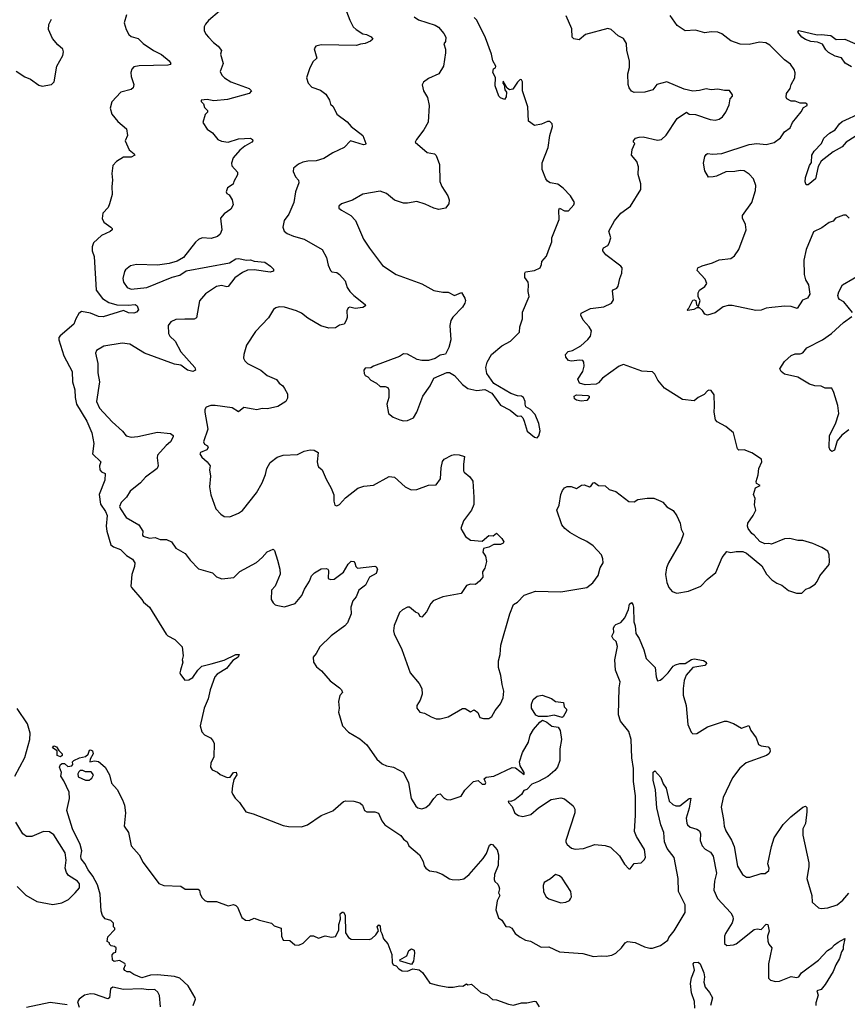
# Model space of a CAD drawing. Extents: x 2086813 to 2278017, y 548126 to 753336.
# Tile 421 of 461: x 2204403 to 2210724, y 711235 to 718749. Entities that reach past the tile are written whole.
import ezdxf

# ---------------------------------------------------------------- set-up
doc = ezdxf.new("R2010")
doc.units = 0

msp = doc.modelspace()

# ---------------------------------------------------------------- linework, layer by layer
at = {"layer": '0CON10XD'}
for points in [[(2205928.8, 718815), (2205845, 718743.8), (2205821.2, 718715), (2205811.2, 718695), (2205811.2, 718665), (2205826.7, 718635), (2205845, 718616.7), (2205883.3, 718575), (2205918.3, 718548.3), (2205943.3, 718515), (2205936.7, 718485), (2205956, 718415), (2205934.3, 718355), (2205946.9, 718325), (2205967.1, 718305), (2206015.9, 718275.9), (2206155, 718222.9), (2206173.8, 718205), (2206155, 718187.1), (2205990.9, 718139.1), (2205885, 718130.8), (2205835, 718141.2), (2205790, 718135), (2205790, 718125), (2205807, 718107), (2205815, 718080), (2205837.5, 718055), (2205837, 718043), (2205820, 718025), (2205802.5, 717965), (2205834.1, 717914.1), (2205875.9, 717885.9), (2205915.7, 717835.7), (2205945, 717822), (2205995, 717814.2), (2206075, 717840.6), (2206165, 717845.6), (2206181.2, 717835), (2206183.8, 717825), (2206175.5, 717814.5), (2206123.3, 717785), (2206085, 717753.8), (2206034, 717695), (2206021.2, 717655), (2206023.3, 717635), (2206066.7, 717585), (2206066.7, 717565), (2206037.5, 717515), (2206032.5, 717495), (2205990, 717465), (2205980, 717435), (2205985, 717422.5), (2206003, 717413), (2206026, 717375), (2206033.8, 717335), (2206015.7, 717304.3), (2205965, 717267.5), (2205936.7, 717235), (2205946.7, 717145), (2205935, 717112.5), (2205915, 717093.3), (2205865, 717078.8), (2205795.9, 717084.1), (2205768.8, 717071.2), (2205745, 717051.2), (2205653.8, 716935), (2205605, 716907.5), (2205545, 716888), (2205455, 716876), (2205295, 716881.4), (2205250.3, 716869.7), (2205210, 716840), (2205202.3, 716827.7), (2205192, 716775), (2205196.2, 716745), (2205224, 716705), (2205255, 716691.5), (2205374.6, 716705.4), (2205566.7, 716785), (2205625, 716799.4), (2205675, 716831.8), (2206005, 716894.6), (2206055, 716923.1), (2206075, 716927.5), (2206135, 716913.3), (2206165, 716915.6), (2206195, 716906.5), (2206275, 716899.1), (2206319.3, 716869.3), (2206340.8, 716845), (2206340.7, 716829.3), (2206315, 716821.5), (2206195, 716839.7), (2206143.4, 716836.6), (2206105, 716818.9), (2206045, 716778.6), (2205995, 716712.5), (2205985, 716710), (2205945, 716720.6), (2205906.6, 716713.4), (2205823, 716657), (2205776.9, 716603.1), (2205754, 716475), (2205735, 716464.4), (2205665, 716464.4), (2205595, 716461.4), (2205557.6, 716442.4), (2205537.5, 716415), (2205538.6, 716355), (2205548.6, 716335), (2205591.2, 716295), (2205634.1, 716214.1), (2205740, 716095), (2205745, 716073.3), (2205725, 716064), (2205685, 716074.5), (2205635, 716112.5), (2205585, 716120), (2205356.7, 716205), (2205245, 716272.9), (2205185, 716279.4), (2205045, 716257.5), (2204990, 716225), (2204980.8, 716205), (2205000, 716125), (2205000.4, 716055), (2205012.9, 715985), (2204990.8, 715835), (2205013.8, 715783.8), (2205110.2, 715680.2), (2205188, 715608), (2205215, 715572.5), (2205255, 715564.4), (2205305, 715567.3), (2205455, 715601.1), (2205555, 715592), (2205576, 715576), (2205576, 715565), (2205555, 715527.5), (2205521.3, 715498.7), (2205455.7, 715425), (2205453.1, 715405), (2205461.5, 715345), (2205453.1, 715325), (2205365, 715258.2), (2205325, 715213.5), (2205247.9, 715152.1), (2205219.2, 715105), (2205177.5, 715065), (2205165.8, 715035), (2205172.5, 715015), (2205215, 714950), (2205313.3, 714895), (2205342.5, 714845), (2205340, 714815), (2205345, 714807.5), (2205395, 714793.3), (2205438.3, 714798.3), (2205475, 714782), (2205498.8, 714781.2), (2205525, 714782), (2205562.5, 714765), (2205596.1, 714716.1), (2205665.7, 714675.7), (2205705, 714623.3), (2205769.3, 714559.3), (2205875, 714526.7), (2205905, 714497.5), (2205947, 714483), (2206038.3, 714491.7), (2206085, 714538), (2206212.3, 714607.7), (2206255, 714643.8), (2206293.2, 714686.8), (2206338, 714708), (2206348.6, 714698.6), (2206372.5, 714625), (2206390, 714555), (2206392.7, 714517.3), (2206354.2, 714425.8), (2206327.5, 714395), (2206323.3, 714325), (2206338.3, 714298.3), (2206354.3, 714284.3), (2206375, 714278.8), (2206425, 714268.8), (2206506.2, 714295), (2206558, 714355), (2206577.3, 714402.7), (2206615.9, 714464.1), (2206631.2, 714505), (2206655, 714527.5), (2206705, 714557.5), (2206745, 714560), (2206756.4, 714556.4), (2206762.5, 714545), (2206760, 714485), (2206777, 714477), (2206805, 714478.8), (2206877, 714533), (2206910.8, 714595), (2206935, 714615.8), (2206954, 714614), (2206963.3, 714605), (2206971.2, 714575), (2206984, 714564), (2207115, 714578), (2207125, 714573.8), (2207135.6, 714555.6), (2207125, 714522.9), (2207075, 714494.2), (2207045, 714434.3), (2206992.5, 714395), (2206973.8, 714345), (2206946.7, 714315), (2206931.2, 714265), (2206933.8, 714215), (2206906.7, 714145), (2206886.8, 714123.2), (2206782.6, 714047.4), (2206695, 713962), (2206668.6, 713911.4), (2206643.3, 713885), (2206647.5, 713845), (2206670.5, 713810.5), (2206709.3, 713779.3), (2206775, 713703.3), (2206845, 713650), (2206860, 713635), (2206867.5, 713615), (2206848.3, 713591.7), (2206836.7, 713545), (2206843.3, 713495), (2206836.7, 713465), (2206869.5, 713359.5), (2206915, 713312), (2207000.7, 713260.7), (2207055, 713215.8), (2207130.8, 713105), (2207170.7, 713070.7), (2207205, 713054), (2207257.5, 713045), (2207333.9, 713003.9), (2207371.4, 712925), (2207391.9, 712805), (2207428.3, 712748.3), (2207443.3, 712735), (2207475, 712727.5), (2207505, 712736), (2207536.5, 712763.5), (2207565, 712806.7), (2207595, 712836.7), (2207615, 712840), (2207645, 712808), (2207665, 712798), (2207690, 712795), (2207775, 712822.5), (2207801.8, 712868.2), (2207868.8, 712935), (2207905, 712942), (2207934.7, 712914.7)], [(2206886.7, 718845), (2206924, 718745), (2206951.2, 718695), (2206973.4, 718673.4), (2207025, 718641.4), (2207052.5, 718635), (2207087.2, 718617.2), (2207100.7, 718599.3), (2207083.3, 718585), (2207042.6, 718567.4), (2207005, 718563.6), (2206975, 718552.5), (2206705, 718556), (2206663.9, 718546.1), (2206653, 718527), (2206673.3, 718455), (2206643.2, 718426.8), (2206616.2, 718375), (2206592.5, 718305), (2206607.5, 718265), (2206635, 718234.2), (2206700.7, 718210.7), (2206741.7, 718181.7), (2206770, 718135), (2206777.5, 718105), (2206796.1, 718086.1), (2206825, 718027.5), (2206905, 717968.8), (2206935, 717933.3), (2207022.9, 717865), (2207046.2, 717805), (2207043.3, 717796.7), (2207030, 717795), (2206930, 717825), (2206880, 717775), (2206795, 717734), (2206725, 717689.4), (2206667.3, 717672.7), (2206605, 717670.6), (2206565, 717661.4), (2206533.4, 717646.6), (2206493.8, 717615), (2206490.5, 717590.5), (2206509.3, 717549.3), (2206533.6, 717523.6), (2206536.2, 717505), (2206510, 717435), (2206496.7, 717355), (2206458.8, 717265), (2206424.1, 717215.9), (2206413.8, 717165), (2206423.8, 717135), (2206445, 717118), (2206495, 717097.1), (2206576.2, 717075), (2206714.4, 716994.4), (2206747.1, 716935), (2206760, 716875), (2206775.9, 716835.9), (2206786.1, 716826.1), (2206825, 716818.8), (2206845, 716804), (2206888.6, 716755), (2206904.2, 716705), (2206925, 716676), (2206955, 716644), (2207041.2, 716575), (2207043.3, 716565), (2207025, 716552.9), (2206965.8, 716545.8), (2206925, 716556.2), (2206910.7, 716549.3), (2206901.7, 716528.3), (2206903.9, 716476.1), (2206897.7, 716452.3), (2206880, 716425), (2206845, 716417.5), (2206815, 716397.5), (2206765, 716393.8), (2206703.2, 716413.2), (2206605, 716471.4), (2206555, 716508.6), (2206516.4, 716526.4), (2206425, 716554.2), (2206385, 716558.6), (2206358.8, 716551.2), (2206341.7, 716538.3), (2206302.5, 716475), (2206205, 716369.2), (2206136.2, 716265), (2206113.8, 716195), (2206112.5, 716165), (2206122.5, 716145), (2206142.5, 716125), (2206245.7, 716075.7), (2206294.3, 716034.3), (2206364.2, 716004.2), (2206384.4, 715974.4), (2206413.8, 715955), (2206426, 715935), (2206447.5, 715895), (2206449.3, 715860.7), (2206436.7, 715835), (2206375, 715796.2), (2206295, 715780), (2206255, 715782.5), (2206215, 715772.9), (2206185, 715778), (2206115, 715789.2), (2206075, 715756.2), (2206025, 715786), (2205895, 715805.8), (2205864.1, 715805.9), (2205828.3, 715791.7), (2205816.7, 715775), (2205816.2, 715755), (2205840.8, 715625), (2205806.8, 715526.8), (2205815, 715509.2), (2205836.8, 715496.8), (2205843.8, 715485), (2205832.4, 715467.6), (2205783.3, 715445), (2205778.8, 715435), (2205795, 715410), (2205835.9, 715375.9), (2205857.5, 715345), (2205852.5, 715315), (2205860, 715265), (2205852, 715185), (2205864, 715124), (2205902, 715015), (2205938.8, 714975), (2205965, 714958.6), (2206007.5, 714955), (2206075, 714982.5), (2206105, 715004), (2206210.7, 715139.3), (2206255.8, 715215), (2206281.2, 715278.8), (2206290, 715325), (2206315, 715370), (2206368.3, 715411.7), (2206415, 715426), (2206525, 715431.2), (2206575, 715456.2), (2206622.6, 715467.4), (2206652.9, 715462.9), (2206683.8, 715445), (2206674.2, 715375), (2206679.5, 715349.5), (2206686.1, 715336.1), (2206714.1, 715314.1), (2206743.2, 715243.2), (2206781.2, 715175), (2206803, 715123), (2206802.5, 715075), (2206810, 715045), (2206825, 715040), (2206845, 715050), (2206890.5, 715099.5), (2206985, 715174.3), (2207030.3, 715189.7), (2207105, 715197.5), (2207225, 715263.3), (2207265, 715258.8), (2207347.5, 715185), (2207391.7, 715161.7), (2207435, 715162.5), (2207525, 715198), (2207585, 715200), (2207616, 715245), (2207622, 715328), (2207633, 715377), (2207643.8, 715395), (2207702.5, 715425), (2207725, 715430.8), (2207759.5, 715429.5), (2207800, 715415), (2207792, 715358), (2207792.5, 715305), (2207796.7, 715295), (2207840.9, 715260.9), (2207865, 715226.7), (2207872.5, 715105), (2207870.8, 715049.2), (2207854, 715005), (2207793.8, 714925), (2207771.2, 714865), (2207806.7, 714805), (2207845, 714777.5), (2207935, 714770), (2207985, 714813.3), (2208019.3, 714810.7), (2208045, 714830), (2208085, 714790), (2208100, 714765), (2208095, 714754.2), (2208075, 714742.9), (2208025, 714743.8), (2207985, 714723.8), (2207945, 714712.5), (2207940, 714685), (2207960, 714655), (2207968, 714615), (2207955.6, 714564.4), (2207938.8, 714535), (2207940, 714495), (2207915, 714463.3), (2207885, 714440), (2207845, 714442.5), (2207815, 714430.6), (2207775, 714369.2), (2207635, 714345.7), (2207561.2, 714315), (2207543.8, 714295), (2207510.7, 714229.3), (2207475, 714190), (2207462.5, 714195), (2207448.3, 714218.3), (2207425, 714228.8), (2207380, 714265), (2207365, 714266.2), (2207325.8, 714244.2), (2207303.8, 714225), (2207262.9, 714125), (2207257.1, 714085), (2207261.9, 714061.9), (2207322.1, 713942.1), (2207384.3, 713765), (2207453.3, 713683.3), (2207474.4, 713645), (2207476.9, 713603.1), (2207461.2, 713555), (2207436.7, 713515), (2207437.5, 713495), (2207460, 713465), (2207495, 713457.5), (2207545, 713428.8), (2207585, 713414), (2207615, 713413.8), (2207675, 713430), (2207785, 713493.3), (2207805, 713492.5), (2207845, 713467.5), (2207875, 713482.5), (2207903, 713463), (2207917.5, 713425), (2207946.2, 713416.2), (2207985, 713416.2), (2208009.5, 713430.5), (2208033.9, 713476.1), (2208075, 713527.5), (2208096, 713575), (2208100, 713625), (2208087.1, 713675), (2208078.9, 713745), (2208059.4, 713805), (2208059.2, 713855), (2208073.8, 713905), (2208078, 713975), (2208145.9, 714214.1), (2208173.3, 714285), (2208205, 714303.8), (2208255, 714356.7), (2208341.7, 714388.3), (2208535, 714382), (2208734.2, 714415.8), (2208779.7, 714450.3), (2208821.7, 714508.3), (2208836.7, 714565), (2208859.2, 714605), (2208856.9, 714635), (2208845.7, 714665), (2208783.8, 714735), (2208735, 714767.5), (2208675, 714794), (2208605, 714836), (2208566.7, 714865), (2208544.3, 714894.3), (2208505.8, 715005), (2208522.5, 715045), (2208536, 715125), (2208548, 715155), (2208565, 715176.7), (2208585, 715186.7), (2208615, 715186.7), (2208655, 715172.5), (2208695, 715196.7), (2208715, 715200), (2208755, 715184), (2208768.3, 715191.7), (2208782.5, 715215), (2208793.8, 715216.2), (2208825, 715194), (2208875, 715192), (2208905, 715164.2), (2208955, 715149.4), (2209055, 715071.2), (2209095, 715070), (2209125, 715086.2), (2209195, 715098.6), (2209247.6, 715097.6), (2209300, 715075), (2209315, 715066.2), (2209345, 715030.8), (2209393.2, 715003.2), (2209422.2, 714962.2), (2209446.9, 714906.9), (2209455, 714860), (2209474.2, 714825), (2209453.4, 714766.6), (2209359.2, 714605), (2209344.2, 714565), (2209336, 714515), (2209346.2, 714455), (2209361.2, 714415), (2209385.9, 714385.9), (2209422.3, 714372.3), (2209512.4, 714387.6), (2209606, 714425), (2209654.3, 714475.7), (2209720.5, 714529.5), (2209767.5, 714645), (2209805, 714690), (2209835, 714682.5), (2209875, 714690), (2209925, 714690), (2209955, 714677.5), (2210071.7, 714581.7), (2210106.4, 714516.4), (2210147.5, 714475), (2210185, 714450), (2210223.6, 714433.6), (2210275, 714392.5), (2210335, 714373.3), (2210377, 714373), (2210407, 714403), (2210436.1, 714413.9), (2210477.7, 714442.3), (2210495, 714462.5), (2210513.8, 714505), (2210585, 714592.5), (2210588.8, 714615), (2210586.1, 714666.1), (2210575, 714692.5), (2210530.7, 714720.7), (2210461.7, 714751.7), (2210385, 714773.3), (2210345, 714773.8), (2210285, 714788.8), (2210245, 714786.7), (2210145, 714746.7), (2210125, 714752.5), (2210095, 714750), (2210055, 714767.5), (2210013.3, 714815), (2209995, 714826.7), (2209966.2, 714865), (2209960.8, 714885), (2209964, 714906), (2210005.8, 714964.2), (2210026.2, 715005), (2210016.1, 715046.1), (2210021.2, 715095), (2210008.8, 715125), (2210022.7, 715177.3), (2210057.5, 715195), (2210030.7, 715210.7), (2210026.7, 715225), (2210044.2, 715275), (2210048.8, 715325), (2210071.2, 715375), (2210068.8, 715395), (2209995, 715443.8), (2209935.5, 715465.5), (2209895, 715464.2), (2209884.4, 715474.4), (2209854, 715595), (2209796.2, 715645), (2209730.3, 715680.3), (2209717.5, 715695), (2209706.7, 715755), (2209710.8, 715800.8)], [(2204375, 718355.6), (2204442.6, 718312.6), (2204486.2, 718295), (2204548.3, 718248.3), (2204575, 718242.9), (2204645.6, 718254.4), (2204665.5, 718274.5), (2204686.4, 718393.6), (2204732.5, 718475), (2204738, 718505), (2204732, 718525), (2204695, 718556), (2204652.5, 718605), (2204622.9, 718675), (2204625, 718712.5), (2204645, 718753.3)], [(2205217.7, 718785), (2205201.1, 718725), (2205215, 718673.8), (2205237.5, 718635), (2205255, 718621.9), (2205308.8, 718605), (2205346.5, 718566.5), (2205425, 718513.3), (2205485, 718482.2), (2205543.8, 718435), (2205556.4, 718413.6), (2205553.3, 718406.7), (2205535, 718400.8), (2205315, 718398.2), (2205275, 718388.2), (2205258.7, 718371.3), (2205252.2, 718345), (2205254.7, 718315), (2205274.3, 718255.7), (2205270.9, 718229.1), (2205253.8, 718216.2), (2205175, 718197.1), (2205107.4, 718122.6), (2205094.3, 718075), (2205107.5, 718027.5), (2205152.4, 717972.4), (2205220, 717915), (2205226.7, 717865), (2205207.5, 717825), (2205238.8, 717755), (2205277.5, 717725), (2205282.5, 717715), (2205255, 717700), (2205195, 717700.8), (2205142.1, 717667.9), (2205114.4, 717635.6), (2205106.2, 717575), (2205112, 717525), (2205106.2, 717475), (2205110, 717415), (2205088, 717345), (2205078, 717315), (2205037, 717273), (2205031.7, 717231.7), (2205044.6, 717204.6), (2205100, 717165), (2205110, 717155), (2205110, 717145), (2205095, 717132), (2205028.9, 717101.1), (2204967.1, 717045), (2204956.9, 717015), (2204955.6, 716985), (2204971.5, 716941.5), (2204986.8, 716685), (2205035, 716620.9), (2205085, 716590.4), (2205145, 716573.8), (2205230.6, 716570.6), (2205285.8, 716575.8), (2205301.4, 716565), (2205310, 716535), (2205295, 716516), (2205275, 716508.6), (2205235, 716512.7), (2205195, 716528.6), (2205040.9, 716480.9), (2205005, 716484.6), (2204945, 716508.6), (2204875, 716521.4), (2204855, 716508), (2204831.5, 716465), (2204817.5, 716425), (2204712.4, 716337.6), (2204703.1, 716325), (2204702.2, 716305), (2204738.9, 716185), (2204803.1, 716063.1), (2204805.4, 715985), (2204824.4, 715925), (2204825.6, 715865), (2204836.4, 715815), (2204915, 715684), (2204954.3, 715595), (2204970, 715515), (2204958, 715435), (2205023.8, 715375), (2205012.9, 715345), (2205014, 715315), (2205028.3, 715298.3), (2205056.2, 715285), (2205052.9, 715235), (2205010.5, 715125), (2205021.3, 715051.3), (2205058.4, 714995), (2205070, 714965), (2205064.1, 714885), (2205068.2, 714845), (2205100.4, 714740.4), (2205118.8, 714725), (2205174.2, 714705), (2205220, 714660), (2205265, 714632.5), (2205281.4, 714605), (2205279.4, 714575), (2205258.6, 714515), (2205252.5, 714425), (2205256.7, 714415), (2205336.7, 714325), (2205347.5, 714305), (2205393.3, 714265), (2205520.7, 714060.7), (2205535, 714046), (2205588.8, 714018.8), (2205645, 713962.5), (2205652.5, 713895), (2205643.3, 713865), (2205650, 713845), (2205630, 713785), (2205626.2, 713765), (2205630.8, 713750.8), (2205665, 713707.5), (2205695, 713712), (2205725, 713729.2), (2205764.7, 713785.3), (2205795, 713814.4), (2205866.1, 713833.9), (2205965, 713860.9), (2206055, 713905.7), (2206080, 713905), (2206072, 713885), (2206032.1, 713857.9), (2205982.8, 713797.2), (2205911.2, 713755), (2205892.9, 713735), (2205856.9, 713635), (2205842.9, 713565), (2205813.1, 713495), (2205781.2, 713361.2), (2205793.8, 713313.8), (2205815, 713292.5), (2205859.3, 713269.3), (2205878.3, 713248.3), (2205887.5, 713225), (2205886.1, 713123.9), (2205862.5, 713075), (2205860, 713045), (2205873.9, 713023.9), (2205915, 713007.5), (2205935, 712987.5), (2205987, 712967), (2206010.7, 712969.3), (2206035, 713003.3), (2206056.4, 713006.4), (2206062, 712985), (2206039.2, 712950.8), (2206027.9, 712902.1), (2206024.4, 712855), (2206030, 712835), (2206048, 712808), (2206082.5, 712775), (2206130, 712705), (2206185, 712688), (2206415, 712598.5), (2206455, 712591.5), (2206555, 712589.1), (2206602, 712605), (2206704.7, 712675.3), (2206795, 712711.4), (2206875, 712782), (2206895, 712788), (2206955, 712784), (2207001.7, 712771.7), (2207022.5, 712755), (2207037.5, 712715), (2207054.1, 712704.1), (2207115, 712703.8), (2207142.5, 712692.5), (2207169.2, 712635), (2207191.2, 712605), (2207314.2, 712524.2), (2207333.3, 712495), (2207361.2, 712475), (2207375, 712443.3), (2207455.5, 712375.5), (2207485.6, 712325.6), (2207492.7, 712292.7), (2207504.1, 712274.1), (2207534.2, 712254.2), (2207585, 712245.8), (2207629.1, 712229.1), (2207686.2, 712193.8), (2207705, 712187.5), (2207755, 712185.6), (2207796.4, 712193.6), (2207835, 712226.2), (2207942.2, 712347.8), (2207967.1, 712385), (2207990, 712450), (2208005, 712456.7), (2208015, 712453.8), (2208049.5, 712415), (2208060, 712375), (2208058.1, 712295), (2208030, 712225), (2208026.4, 712186.4), (2208031.7, 712171.7), (2208055, 712152.5), (2208063.8, 712135), (2208066.7, 712115), (2208060, 712085), (2208070, 712065), (2208048.8, 712025), (2208038.8, 711955), (2208060, 711895), (2208085, 711877.5), (2208115, 711827.5), (2208145, 711826.2), (2208162.5, 711815), (2208186.7, 711775), (2208225, 711746.7), (2208265, 711723.8), (2208305, 711718), (2208385, 711670), (2208445, 711674.2), (2208525, 711636), (2208703.6, 711623.6), (2208785, 711600), (2208844, 711606), (2208883, 711603)], [(2207415, 718771.2), (2207448.8, 718748.8), (2207575, 718707.5), (2207603, 718693), (2207643.3, 718645), (2207656.7, 718615), (2207656.4, 718583.6), (2207642.5, 718565), (2207654, 718525), (2207654.3, 718495), (2207638.8, 718395), (2207603.9, 718336.1), (2207525, 718300), (2207487, 718273), (2207477, 718253), (2207486.2, 718205), (2207518.8, 718155), (2207530, 718095), (2207523, 717967), (2207490.7, 717909.3), (2207432.5, 717835), (2207423.8, 717813.8), (2207515, 717736.7), (2207570, 717725), (2207583.6, 717713.6), (2207608.8, 717645), (2207611.2, 717515), (2207626, 717475), (2207674.2, 717405), (2207684, 717375), (2207681.2, 717345), (2207655, 717311.2), (2207605, 717301.2), (2207565, 717310.8), (2207500.9, 717340.9), (2207435, 717362.5), (2207365, 717348.1), (2207335, 717348.6), (2207265, 717372.9), (2207205, 717422.5), (2207155, 717441.2), (2207023.6, 717416.4), (2206945, 717372.5), (2206860, 717345), (2206840, 717325), (2206841.7, 717311.7), (2206860, 717295), (2206932.5, 717255), (2206967.3, 717217.3), (2207029.2, 717075), (2207075.6, 717005.6), (2207175, 716873.8), (2207277.5, 716805), (2207475, 716733.3), (2207565, 716681.2), (2207635, 716669.4), (2207675, 716669.2), (2207725, 716644.3), (2207777.7, 716667.7), (2207803.8, 716625), (2207807.5, 716605), (2207804, 716585), (2207785.7, 716555), (2207710.7, 716479.3), (2207695.6, 716454.4), (2207687.5, 716415), (2207696.2, 716305), (2207681.7, 716248.3), (2207655, 716196.7), (2207615, 716188), (2207575.8, 716164.2), (2207525, 716148), (2207475, 716147.5), (2207440, 716155), (2207365, 716196.9), (2207335, 716200), (2207305, 716180), (2207105, 716104), (2207085, 716092.5), (2207040.7, 716089.3), (2207032.5, 716075), (2207035, 716050), (2207042.5, 716035), (2207063, 716023), (2207085, 715997.5), (2207127.5, 715975), (2207155, 715950), (2207195, 715950), (2207215, 715942.5), (2207223.6, 715923.6), (2207223, 715867), (2207206.7, 715815), (2207218.8, 715745), (2207255.8, 715715.8), (2207307.5, 715695), (2207335, 715688), (2207365, 715690), (2207409.7, 715710.3), (2207435.8, 715755), (2207483.3, 715876.7), (2207538, 715955), (2207565, 716013.3), (2207665, 716056.2), (2207685, 716056.7), (2207725, 716032.5), (2207784.5, 715964.5), (2207825, 715934), (2207895, 715919.2), (2207955, 715926), (2208008.1, 715898.1), (2208076.3, 715806.3), (2208148.8, 715768.8), (2208205, 715723.3), (2208230, 715725), (2208245, 715710), (2208256.2, 715685), (2208279.5, 715609.5), (2208335, 715562.5), (2208355, 715557.5)], [(2208355, 715557.5), (2208367.7, 715572.3), (2208377.3, 715612.7), (2208367.3, 715667.3), (2208340, 715735), (2208305, 715773.3), (2208270, 715795), (2208262.5, 715815), (2208263.3, 715835), (2208250, 715865), (2208235.8, 715875.8), (2208205, 715879.2), (2208155, 715897.5), (2208023.2, 715973.2), (2207969.7, 716049.7), (2207962.5, 716095), (2207972.5, 716135), (2208006.4, 716193.6), (2208085, 716260), (2208152.5, 716295), (2208220, 716365), (2208222.5, 716405), (2208243.3, 716465), (2208243.9, 716516.1), (2208293.6, 716636.4), (2208286.7, 716675), (2208290, 716725), (2208286, 716745), (2208261.7, 716781.7), (2208261.2, 716815), (2208266.2, 716823.8), (2208335, 716834.2), (2208377.5, 716855), (2208389.3, 716880.7), (2208390, 716905), (2208426.7, 716945), (2208441.7, 716988.3), (2208466.7, 717055), (2208467.5, 717085), (2208524.4, 717225), (2208520, 717295), (2208525, 717310), (2208565, 717290), (2208595, 717291.2), (2208636.2, 717335), (2208641.2, 717355), (2208610, 717405), (2208555, 717464), (2208512.5, 717495), (2208455, 717504), (2208435, 717515.6), (2208420.4, 717535), (2208394.6, 717605), (2208393.4, 717656.6), (2208440, 717775), (2208452.9, 717865), (2208472.5, 717935), (2208470, 717955), (2208451.7, 717971.7), (2208435, 717972.5), (2208388.8, 717951.2), (2208335, 717941.2), (2208288.8, 717975), (2208282.9, 718085), (2208243.3, 718205), (2208242.5, 718275), (2208235, 718290), (2208225, 718292.5), (2208205, 718272.5), (2208170, 718220), (2208143.3, 718213.3), (2208126.2, 718226.2), (2208095, 718280), (2208093.3, 718265), (2208102.5, 718252.5), (2208107.5, 718215), (2208120, 718195), (2208119.3, 718160.7), (2208105, 718140), (2208075, 718152.5), (2208063.3, 718165), (2208033.8, 718245), (2208037, 718307), (2208017.5, 718345), (2208022.5, 718375), (2208038.3, 718381.7), (2208040, 718395), (2208016.7, 718435), (2208005.8, 718485), (2207961.5, 718611.5), (2207894, 718745), (2207875, 718766.7)], [(2209710.8, 715800.8), (2209706.2, 715885), (2209685, 715920), (2209667, 715923), (2209655, 715917.5), (2209630.5, 715889.5), (2209584.2, 715865.8), (2209555, 715840), (2209465, 715850), (2209327.9, 715937.9), (2209277.7, 715997.7), (2209253.1, 716043.1), (2209235, 716061.4), (2209155, 716065.8), (2209015, 716116.7), (2208982.5, 716105), (2208855, 716012.5), (2208822.6, 715977.4), (2208805, 715966.9), (2208722.2, 715962.2), (2208677.5, 715975), (2208666.7, 716005), (2208703.8, 716065), (2208713.3, 716105), (2208712.5, 716135), (2208705, 716147.5), (2208680.7, 716150.7), (2208615, 716144), (2208595, 716148), (2208574.6, 716174.6), (2208571.9, 716195), (2208593.1, 716216.9), (2208625, 716225.6), (2208688.8, 716261.2), (2208741.4, 716308.6), (2208762, 716335), (2208771.2, 716375), (2208752.5, 716405), (2208706.7, 716455), (2208690, 716495), (2208691.4, 716508.6), (2208762.5, 716545), (2208865, 716557.8), (2208923.8, 716585), (2208939.1, 716610.9), (2208930.8, 716679.2), (2208935, 716686.7), (2208965, 716700), (2208974.2, 716715.8), (2208986, 716775), (2209002, 716815), (2209003.8, 716855), (2208995, 716868.8), (2208878.8, 716955), (2208856.2, 716985), (2208856, 716995), (2208861.9, 717008.1), (2208894.4, 717025.6), (2208905.5, 717044.5), (2208918.6, 717085), (2208901.9, 717135), (2208945.6, 717215), (2208995, 717273.1), (2209068.6, 717325), (2209147, 717453), (2209147.4, 717497.4), (2209126.9, 717566.9), (2209129.1, 717625), (2209116.8, 717666.8), (2209076.7, 717715), (2209081.7, 717758.3), (2209100, 717805), (2209090, 717815), (2209090, 717825), (2209107.5, 717845), (2209135, 717853.8), (2209165, 717854), (2209275, 717829.4), (2209304.5, 717835.5), (2209341.3, 717868.7), (2209423.8, 717995), (2209495, 718042.5), (2209515, 718028.8), (2209565, 718026.2), (2209677.3, 717987.3), (2209715, 717982), (2209745, 717991.2), (2209771.2, 718008.8), (2209797, 718043), (2209820.5, 718099.5), (2209830, 718145), (2209847.5, 718165), (2209847.5, 718175), (2209825, 718210), (2209785, 718207.5), (2209735, 718219.2), (2209685, 718214), (2209645, 718222.5), (2209595, 718209.2), (2209545, 718204), (2209478.3, 718218.3), (2209345, 718274.3), (2209270, 718255), (2209237.5, 718215), (2209177.5, 718195), (2209095, 718192.9), (2209074.6, 718204.6), (2209059.1, 718229.1), (2209051.4, 718255), (2209048.2, 718335), (2209060.5, 718385), (2209061.1, 718435), (2209039.4, 718515), (2209038.3, 718568.3), (2209015, 718606), (2208975, 718625.8), (2208920, 718675), (2208895, 718681.4), (2208725, 718637.1), (2208675, 718596), (2208634.1, 718604.1), (2208623.8, 718615), (2208620.5, 718680.5), (2208577.7, 718777.7)], [(2210737.5, 717235), (2210715, 717256.2), (2210695, 717256.7), (2210635, 717233.3), (2210615, 717212.5), (2210585, 717201.2), (2210528.3, 717161.7), (2210465, 717130), (2210410, 716995), (2210391.2, 716915), (2210393.8, 716805), (2210403.8, 716765), (2210427.5, 716725), (2210437.5, 716655), (2210420, 716625), (2210382.3, 716607.7), (2210340, 716545), (2210295, 716560), (2210247, 716563), (2210147, 716553), (2210105, 716546.7), (2210065, 716532.5), (2210025, 716530), (2209845, 716568.8), (2209815, 716568), (2209775, 716557.1), (2209715, 716512), (2209655, 716493.3), (2209635, 716502.5), (2209619.3, 716529.3), (2209595, 716550), (2209575, 716550), (2209551.7, 716538.3), (2209505, 716530), (2209500, 716535), (2209512.5, 716547.5), (2209545, 716608), (2209555, 716611.2), (2209566.2, 716606.2), (2209573, 716573), (2209581.7, 716561.7), (2209587.5, 716562.5), (2209600, 716605), (2209584, 716634), (2209584.5, 716665.5), (2209596.2, 716685), (2209637, 716713), (2209650, 716735), (2209638.8, 716768.8), (2209576.7, 716835), (2209582, 716855), (2209615, 716871.5), (2209695, 716893.1), (2209745, 716917.1), (2209835, 716925.7), (2209863.1, 716946.9), (2209895.8, 716994.2), (2209951.8, 717145), (2209945.5, 717185), (2209924.4, 717235), (2209924.4, 717255.6), (2209995.7, 717355), (2210023.3, 717445), (2210024.4, 717485), (2210006.9, 717535), (2209975, 717570), (2209937.5, 717595), (2209905, 717598.1), (2209865, 717590), (2209795, 717587.5), (2209725, 717555.7), (2209699.2, 717550.8), (2209665, 717546.7), (2209635.9, 717595.9), (2209626.2, 717655), (2209636, 717705), (2209645, 717721.2), (2209655, 717727.1), (2209695, 717723.1), (2209765, 717728.1), (2209975, 717796.4), (2210033.1, 717803.1), (2210105, 717797.5), (2210165, 717811.2), (2210215, 717848), (2210245.5, 717894.5), (2210287.5, 717925), (2210304.3, 717965.7), (2210372.5, 718045), (2210390, 718080), (2210417.5, 718095), (2210417.5, 718105), (2210405, 718112.5), (2210365, 718112.5), (2210326.1, 718126.1), (2210295, 718126.2), (2210262.5, 718145), (2210257, 718157), (2210260, 718185), (2210286.7, 718223.3), (2210296.2, 718255), (2210324, 718306), (2210326.1, 718343.9), (2210319.1, 718369.1), (2210289.8, 718409.8), (2210245, 718441.9), (2210132, 718555), (2210102.6, 718572.6), (2210053.6, 718576.4), (2209975, 718560), (2209905, 718561.4), (2209835, 718588.9), (2209765, 718640.6), (2209735, 718654.4), (2209685, 718657.1), (2209635, 718650), (2209565, 718668), (2209485, 718664.3), (2209423.8, 718705), (2209371.7, 718781.7)], [(2210755, 718390), (2210707.3, 718417.3), (2210678.7, 718458.7), (2210631.7, 718471.7), (2210579.7, 718499.7), (2210559.7, 718519.7), (2210533.6, 718563.6), (2210497.5, 718577.5), (2210445, 718583.5), (2210405, 718596.7), (2210377.1, 718615), (2210346.7, 718655), (2210355, 718665.7), (2210495, 718632.9), (2210525, 718637.3), (2210598.7, 718628.7), (2210638.7, 718598.7), (2210705, 718600.5), (2210875, 718526.7)], [(2210785, 717857.8), (2210715, 717815.5), (2210685, 717779.4), (2210615, 717740), (2210525, 717669.2), (2210501.7, 717628.3), (2210480.8, 717535), (2210425, 717488.8), (2210410, 717490), (2210401.2, 717511.2), (2210404.1, 717544.1), (2210434.5, 717635.5), (2210450.5, 717659.5), (2210452.9, 717715), (2210471.4, 717745), (2210526.8, 717803.2), (2210545.5, 717845), (2210588.1, 717881.9), (2210632.4, 717907.6), (2210665, 717955.4), (2210685, 717973.3), (2210830.7, 718039.3)], [(2210762.5, 716515), (2210697.5, 716595), (2210665, 716612.5), (2210656.4, 716626.4), (2210651.2, 716645), (2210658.3, 716671.7), (2210686.7, 716725), (2210845, 716816.2)], [(2210735, 715618.6), (2210682.8, 715577.2), (2210645.7, 715535), (2210625.7, 715464.3), (2210605, 715452.5), (2210592.7, 715462.7), (2210584.3, 715485), (2210588.1, 715575), (2210635, 715663.8), (2210660.5, 715745), (2210651.5, 715805), (2210622, 715905), (2210605, 715936.2), (2210555, 715936.2), (2210525, 715952), (2210475, 715956), (2210435, 715967.5), (2210345, 716021.2), (2210245, 716043.8), (2210220, 716065), (2210207.5, 716085), (2210245, 716141.2), (2210295, 716186), (2210325, 716198.6), (2210365, 716200), (2210383.2, 716206.8), (2210415, 716243.8), (2210533.8, 716305), (2210603.8, 716355), (2210695, 716437.5), (2210757.5, 716485)], [(2208691.2, 715838.8), (2208655, 715844.8), (2208640.8, 715855), (2208638.5, 715875), (2208655, 715886.2), (2208742, 715882), (2208751.8, 715875), (2208752.9, 715865), (2208735, 715842.6), (2208691.2, 715838.8)], [(2207934.7, 712914.7), (2207958.8, 712915), (2207962.5, 712925), (2207950, 712955), (2207965, 712969.2), (2208025, 712977.1), (2208165, 713041.1), (2208189.1, 713039.1), (2208255, 712990), (2208256.7, 713005), (2208226.1, 713056.1), (2208220.8, 713085), (2208243.8, 713156.2), (2208288.1, 713235), (2208302, 713288), (2208328.3, 713331.7), (2208375, 713388.8), (2208395, 713403.8), (2208428.8, 713388.8), (2208468, 713358), (2208515, 713350), (2208531.4, 713325), (2208541.1, 713255), (2208528, 713185), (2208529.4, 713095), (2208510.6, 713045), (2208490.8, 713019.2), (2208436, 712974), (2208365.3, 712934.7), (2208314, 712916), (2208277.5, 712875), (2208252.5, 712867.5), (2208235, 712835.8), (2208185, 712795.7), (2208155, 712783.8), (2208134.2, 712785.8), (2208136.7, 712775), (2208164.2, 712745), (2208185, 712693.3), (2208212.5, 712675), (2208245, 712668.8), (2208305.7, 712684.3), (2208365.9, 712734.1), (2208462.7, 712797.3), (2208535, 712811.2), (2208565, 712803.3), (2208629.5, 712749.5), (2208643.6, 712723.6), (2208643.8, 712695), (2208573.3, 712485), (2208573, 712473), (2208583.6, 712453.6), (2208616.4, 712426.4), (2208645, 712418.8), (2208710, 712425), (2208795, 712453.8), (2208875, 712446.7), (2208915, 712433.3), (2208985, 712367.5), (2209022.5, 712305), (2209055, 712270), (2209065, 712270), (2209095, 712310), (2209150, 712315), (2209175, 712340), (2209181.7, 712358.3), (2209175.9, 712415.9), (2209113.8, 712515), (2209098, 712555), (2209107.3, 712677.3), (2209105.5, 712825), (2209091.5, 712935), (2209090.6, 713035), (2209077.1, 713115), (2209073.8, 713255), (2209056, 713316), (2208992.7, 713395), (2208976.1, 713445), (2208980.6, 713649.4), (2208990, 713695), (2208952.9, 713785), (2208948.1, 713865), (2208968, 713965), (2208958.8, 714005), (2208936.2, 714025), (2208926.2, 714045), (2208940, 714075), (2208938, 714105), (2208945.9, 714124.1), (2208955, 714133.3), (2208995, 714148.8), (2209024, 714185), (2209053.2, 714246.8), (2209060.9, 714289.1), (2209075, 714301.2), (2209087, 714287), (2209091.9, 714265), (2209094.3, 714155), (2209104.4, 714124.4), (2209105.9, 714095.9), (2209108, 714065), (2209135, 714027.5), (2209169.8, 713939.8), (2209187.5, 713875), (2209256, 713805), (2209263.9, 713733.9), (2209275, 713702.5), (2209295, 713707.5), (2209315.7, 713724.3), (2209355, 713763.8), (2209393.8, 713815), (2209413.1, 713826.9), (2209445, 713835.5), (2209485, 713835.6), (2209535, 713867.1), (2209555, 713872.2), (2209625, 713860), (2209647, 713847), (2209648.8, 713835), (2209635, 713820), (2209545, 713806.2), (2209494.3, 713745.7), (2209479.2, 713705), (2209469.4, 713645), (2209470.6, 713595), (2209492.5, 713515), (2209505, 713370), (2209530.7, 713310.7), (2209545, 713300), (2209575, 713302.5), (2209656.4, 713353.6), (2209785, 713396.7), (2209805, 713396.7), (2209855, 713377.5), (2209915, 713342.5), (2209971.7, 713361.7), (2209986.7, 713325), (2210028.3, 713268.3), (2210047, 713217), (2210065, 713206.7), (2210119.1, 713199.1), (2210132.9, 713185), (2210135.8, 713165), (2210124.5, 713145.5), (2210106.8, 713133.2), (2209952.8, 713077.2), (2209902.8, 713037.2), (2209846.1, 712963.9), (2209776.3, 712813.7), (2209761.7, 712738.3), (2209779.6, 712645), (2209782.7, 712595), (2209795, 712559.2), (2209838.6, 712488.6), (2209859.5, 712439.5), (2209885, 712290), (2209923.3, 712225), (2209954.1, 712204.1), (2209980, 712205), (2210065, 712233.8), (2210096.4, 712233.6), (2210124.1, 712255.9), (2210127.5, 712275), (2210116.1, 712306.1), (2210145, 712440), (2210165.8, 712505), (2210233.2, 712606.8), (2210293.3, 712665), (2210385, 712740), (2210405, 712747.5), (2210416.1, 712736.1), (2210413.8, 712705), (2210404.2, 712615.8), (2210385.5, 712574.5), (2210384.5, 712525), (2210430.5, 712315), (2210430.9, 712285), (2210414.5, 712194.5), (2210452, 712065), (2210454.4, 712014.4), (2210505, 711971.2), (2210525, 711966.7), (2210575, 711970), (2210646.6, 711993.4), (2210689.8, 712030.2), (2210736.2, 712083.8)], [(2208545, 713422.5), (2208485, 713441.2), (2208435, 713431.2), (2208365, 713432), (2208345, 713441.2), (2208312.5, 713495), (2208312.9, 713525), (2208325, 713560), (2208355, 713587.5), (2208393.9, 713593.9), (2208465, 713570), (2208495, 713546.7), (2208557, 713537), (2208562.5, 713505), (2208578.3, 713488.3), (2208580, 713475), (2208555, 713430), (2208545, 713422.5)], [(2204365.6, 712975.6), (2204442.5, 713117.5), (2204480.5, 713255), (2204484.1, 713305), (2204461.8, 713375), (2204385, 713491.8)], [(2204715, 713122.5), (2204690, 713135), (2204688.3, 713168.3), (2204653, 713193), (2204663, 713207), (2204685, 713200), (2204701.7, 713171.7), (2204727, 713147), (2204727.5, 713135), (2204715, 713122.5)], [(2205726.7, 711225), (2205746.1, 711273.9), (2205743.3, 711285), (2205688.8, 711375), (2205625, 711434), (2205585, 711448), (2205455, 711460.8), (2205401.7, 711458.3), (2205335, 711438), (2205275, 711461.2), (2205245, 711482.5), (2205225, 711482.5), (2205205, 711492.5), (2205197.5, 711505), (2205210, 711535), (2205206.4, 711546.4), (2205165, 711570), (2205125, 711562.5), (2205113, 711573), (2205108.3, 711611.7), (2205123, 711627), (2205138.3, 711631.7), (2205140, 711665), (2205127, 711677), (2205101.7, 711681.7), (2205090, 711695), (2205090, 711705), (2205070, 711715), (2205075, 711750), (2205130, 711805), (2205130, 711815), (2205120, 711825), (2205120, 711855), (2205100, 711875), (2205055, 711886.7), (2205035, 711912.5), (2205026, 711945), (2205018.9, 712075), (2204997.7, 712147.7), (2204962.3, 712212.3), (2204925, 712260), (2204900.2, 712310.2), (2204872.5, 712345), (2204869.1, 712365), (2204877.1, 712405), (2204864.5, 712454.5), (2204807.5, 712575), (2204761.9, 712715), (2204782.9, 712805), (2204780, 712855), (2204740.7, 712940.7), (2204717.5, 712975), (2204722.5, 713005), (2204707.5, 713045), (2204713.9, 713066.1), (2204727, 713073), (2204745, 713072.5), (2204770.7, 713050.7), (2204800, 713055), (2204810, 713065), (2204807.5, 713085), (2204817.5, 713095), (2204860, 713115), (2204905, 713126.7), (2204925.9, 713144.1), (2204936.7, 713173.3), (2204945, 713176.7), (2204959.2, 713169.2), (2204963.6, 713146.4), (2204942.5, 713105), (2204940, 713085), (2204975, 713092.5), (2205005, 713087.5), (2205056.7, 713045), (2205088.1, 712985), (2205103.2, 712923.2), (2205146.5, 712875), (2205188.9, 712795), (2205203.1, 712755), (2205211.1, 712695), (2205201.4, 712595), (2205233.8, 712545), (2205255.6, 712445), (2205314.3, 712375), (2205345, 712316.2), (2205465, 712156), (2205502.7, 712142.7), (2205635, 712136.7), (2205667, 712113), (2205765, 712112.5), (2205777.5, 712105), (2205782.5, 712075), (2205796.4, 712046.4), (2205816.4, 712026.4), (2205835, 712020), (2205905, 712020), (2205995, 711987.5), (2206035, 711997.5), (2206055, 711990), (2206066.4, 711976.4), (2206098.6, 711898.6), (2206127.3, 711877.3), (2206155, 711874.2), (2206195, 711893.3), (2206235, 711876), (2206325, 711853.3), (2206347.5, 711835), (2206400, 711815), (2206403.8, 711755), (2206414.2, 711724.2), (2206465, 711721.2), (2206505, 711690), (2206535, 711686.7), (2206569.3, 711700.7), (2206625, 711756.7), (2206646.4, 711756.4), (2206685, 711740), (2206735, 711756.7), (2206785, 711746.7), (2206815, 711752.5), (2206839.7, 711800.3), (2206840, 711845), (2206853.8, 711885), (2206851.2, 711925), (2206865, 711937.5), (2206875, 711937.5), (2206890, 711915), (2206891.2, 711781.2), (2206914.3, 711744.3), (2206935, 711731.2), (2207075, 711730), (2207092.7, 711737.3), (2207123.3, 711765), (2207142.5, 711795), (2207133.8, 711825), (2207145, 711842.5), (2207156.7, 711835), (2207157.5, 711795), (2207170, 711775), (2207182, 711735), (2207215.7, 711695.7), (2207246.2, 711615), (2207246.7, 711555), (2207255, 711537.5), (2207278.3, 711528.3), (2207298.8, 711505), (2207325, 711490), (2207365, 711487.1), (2207405, 711506.2), (2207455, 711497.5), (2207478.5, 711478.5), (2207535, 711396.2), (2207605, 711378)], [(2204935, 712946.7), (2204945, 712952.5), (2204955, 712960), (2204966.7, 712985), (2204948.3, 713008.3), (2204905, 713010), (2204885, 713020), (2204865, 713020), (2204855, 713010), (2204847, 712993), (2204850, 712970), (2204905, 712946.7), (2204935, 712946.7)], [(2208883, 711603), (2208925, 711610), (2208955.4, 711624.6), (2209000, 711665), (2209026.8, 711703.2), (2209045, 711714), (2209103.6, 711706.4), (2209175, 711673.8), (2209215, 711663.8), (2209235, 711663.8), (2209297, 711683), (2209353.3, 711725), (2209361.2, 711745), (2209401.1, 711795), (2209486.9, 711935), (2209484.7, 711995), (2209435.4, 712095), (2209433.3, 712195), (2209401.5, 712355), (2209348.3, 712425), (2209328.1, 712475), (2209323.5, 712545), (2209299.3, 712605), (2209268.4, 712735), (2209258.1, 712871.9), (2209240, 712945), (2209242.5, 713007.5), (2209255, 713016.7), (2209300.5, 712965), (2209318.3, 712918.3), (2209340, 712885), (2209362.5, 712785), (2209390.9, 712760.9), (2209415, 712750), (2209445, 712750), (2209515, 712805.7), (2209529.2, 712809.2), (2209517.4, 712732.6), (2209494.2, 712655), (2209497.7, 712617.7), (2209504.3, 712604.3), (2209525, 712588), (2209575, 712572.5), (2209595, 712558), (2209603.1, 712535), (2209600, 712485), (2209615.8, 712445), (2209638.3, 712418.3), (2209678, 712395), (2209698.6, 712365), (2209725.5, 712235), (2209710.8, 712175), (2209705.5, 712105), (2209732.1, 712042.1), (2209835, 711931.9), (2209849.2, 711905), (2209852.1, 711885), (2209845, 711858), (2209793.9, 711776.1), (2209787.1, 711755), (2209785, 711700), (2209805, 711684), (2209855, 711689.2), (2209875, 711697.5), (2210013.4, 711806.6), (2210035, 711812), (2210065, 711806.2), (2210105, 711847.1), (2210117.5, 711845), (2210126.5, 711793.5), (2210115.6, 711754.4), (2210115.8, 711715.8), (2210123.9, 711693.9), (2210148.8, 711665), (2210123.3, 711545), (2210122.5, 711435), (2210138.3, 711418.3), (2210175, 711410), (2210205, 711411.2), (2210295, 711446), (2210335, 711440), (2210353.3, 711445), (2210375.4, 711474.6), (2210505, 711572.5), (2210573.2, 711646.8), (2210605.3, 711664.7), (2210625, 711688.1), (2210655, 711709.4), (2210705, 711736.2), (2210692, 711675), (2210693.3, 711655), (2210680, 711635), (2210665, 711583.3), (2210635.6, 711535), (2210616.7, 711485), (2210554.3, 711385), (2210525, 711348.6), (2210491.7, 711338.3), (2210502.5, 711305), (2210483.1, 711245), (2210483.1, 711225)], [(2204385, 712134.2), (2204448.9, 712068.9), (2204535, 712018.8), (2204655, 711997.5), (2204725, 712010), (2204775, 712036), (2204826.2, 712085), (2204860, 712125), (2204860.8, 712155), (2204844, 712175), (2204777, 712217), (2204760.5, 712240.5), (2204750.3, 712275), (2204758.4, 712335), (2204751.3, 712391.3), (2204665, 712528.6), (2204631.3, 712551.3), (2204585, 712554.4), (2204495, 712514.4), (2204455, 712514.4), (2204427.2, 712537.2), (2204373.1, 712625)], [(2208535, 712008.8), (2208575, 712013.3), (2208603.3, 712026.7), (2208610.7, 712039.3), (2208617.5, 712055), (2208612.5, 712095), (2208545, 712196.7), (2208525, 712216.2), (2208494.1, 712225.9), (2208457.9, 712192.1), (2208408.8, 712165), (2208401.7, 712141.7), (2208404.2, 712094.2), (2208424, 712055), (2208445, 712040), (2208535, 712008.8)], [(2207395, 711540), (2207320.5, 711560.5), (2207310, 711565), (2207307.5, 711575), (2207358.8, 711605), (2207376, 711645), (2207395, 711658.1), (2207415, 711648), (2207419.4, 711625), (2207410.8, 711565), (2207395, 711540)], [(2209559.6, 711205), (2209556.5, 711256.5), (2209533.3, 711323.3), (2209526.4, 711395), (2209535, 711438), (2209556.7, 711495), (2209546.4, 711543.6), (2209555, 711553.3), (2209584.1, 711555.9), (2209600.8, 711545), (2209627.3, 711475), (2209633.2, 711445), (2209628.1, 711405), (2209638.1, 711365), (2209671.4, 711325), (2209694, 711285), (2209678.8, 711225)], [(2205478.6, 711215), (2205471.4, 711301.4), (2205458.4, 711328.4), (2205435, 711348.4), (2205385, 711345.5), (2205335, 711352.3), (2205195, 711347.3), (2205115, 711366.1), (2205097.5, 711352.5), (2205088.7, 711285), (2205075, 711278), (2204975, 711311.9), (2204945, 711314.8), (2204898.1, 711305), (2204857.8, 711275), (2204845.7, 711255), (2204857.3, 711212.7)], [(2207605, 711378), (2207675, 711366.2), (2207715, 711366.7), (2207765, 711376.2), (2207786.4, 711373.6), (2207815, 711390), (2207825, 711382.5), (2207855, 711387.5), (2207925, 711326), (2207969.7, 711309.7), (2208015, 711271.2), (2208045, 711268), (2208136.2, 711236.2), (2208175, 711228.8), (2208235, 711245.7), (2208276.4, 711246.4), (2208335, 711260), (2208345, 711256.7), (2208370, 711215)], [(2204765, 711230.3), (2204635, 711249.3), (2204455, 711210.9)]]:
    msp.add_lwpolyline(points, dxfattribs=at)

doc.saveas('drawing.dxf')
